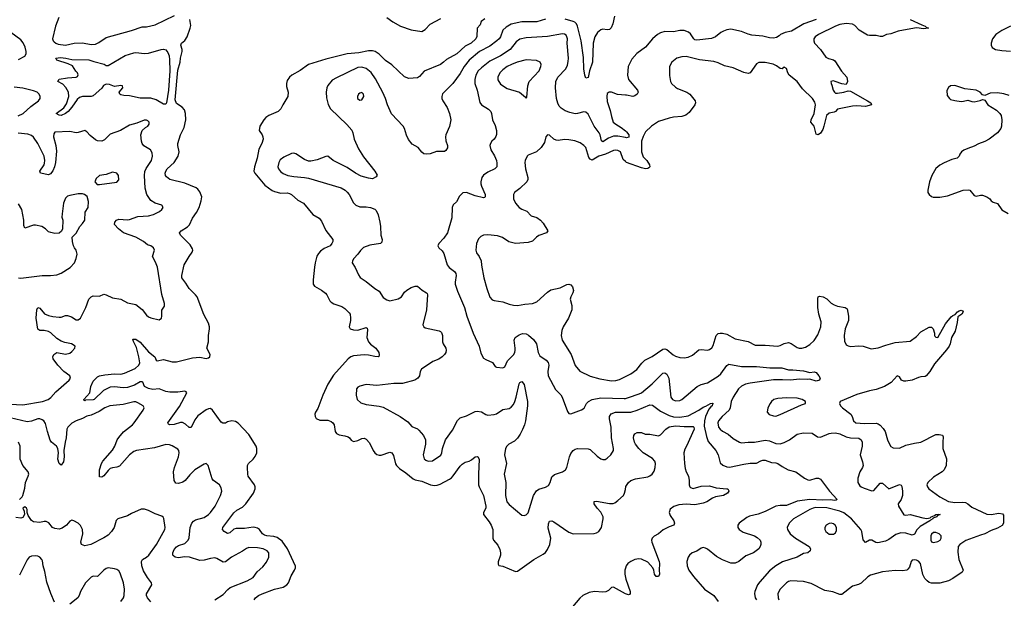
# Model space of a CAD drawing. Header units: inches. Extents: x 2001573 to 2220545, y 644482 to 846830.
# Tile 630 of 656: x 2164321 to 2173553, y 733625 to 739050. Entities that reach past the tile are written whole.
import ezdxf

# ---------------------------------------------------------------- set-up
doc = ezdxf.new("R2010")
doc.units = ezdxf.units.IN
doc.header["$MEASUREMENT"] = 0
doc.layers.add('C1763', color=7, linetype='Continuous')
doc.layers.add('C1773', color=7, linetype='Continuous')

msp = doc.modelspace()

# ---------------------------------------------------------------- linework, layer by layer
at = {"layer": 'C1763', "color": 5}
for points, elevation in [([(2164687.6, 739070), (2164657.8, 738990), (2164629.2, 738870), (2164635.3, 738850), (2164642.6, 738842.6), (2164658, 738830), (2164681.2, 738821.2), (2164750, 738810.1), (2164830, 738830.1), (2164910, 738832.2), (2164990, 738816.3), (2165030, 738820.6), (2165063.9, 738836.1), (2165130, 738882.4), (2165370, 738947.6), (2165470, 738982.6), (2165510, 738983.1), (2165590, 739001.6), (2165771.9, 739088.1)], 240), ([(2168683.4, 739056.6), (2168648.9, 739031.1), (2168637.5, 739002.5), (2168610.8, 738970), (2168606.8, 738893.2), (2168597.3, 738870), (2168554.4, 738830), (2168498.2, 738801.8), (2168418.7, 738730), (2168322.2, 738677.8), (2168295.3, 738650), (2168267, 738630), (2168114.4, 738565.6), (2168070, 738517), (2168050, 738506), (2167970, 738498), (2167930, 738513.6), (2167810, 738625.7), (2167750, 738667.1), (2167690, 738726.8), (2167653, 738750), (2167630, 738756.8), (2167590, 738758.3), (2167501.5, 738738.5), (2167391.9, 738728.1), (2167190, 738678.4), (2167029.4, 738630.6), (2166950, 738573), (2166874, 738530), (2166850.3, 738509.7), (2166830, 738479), (2166822, 738450), (2166823.1, 738423.1), (2166839.3, 738370), (2166834.4, 738330), (2166788, 738252), (2166770, 738212.7), (2166744, 738190), (2166658, 738150), (2166630, 738132.1), (2166608.9, 738110), (2166572.7, 738050), (2166564.9, 738010), (2166594, 737970), (2166602, 737950), (2166602.4, 737930), (2166591.7, 737890), (2166564.3, 737835.7), (2166548, 737750), (2166521.5, 737670), (2166516.5, 737630), (2166524.2, 737610), (2166619.5, 737499.5), (2166687.8, 737447.8), (2166710, 737437.3), (2166770, 737422.3), (2166830, 737424.9), (2166850, 737420.3), (2166870, 737410.3), (2166930, 737357), (2166982.8, 737330), (2167070, 737224.4), (2167128.9, 737188.9), (2167150, 737161.6), (2167192.3, 737072.3), (2167255.5, 736990), (2167255.5, 736970), (2167248.2, 736950), (2167230.5, 736930), (2167176, 736904), (2167140.4, 736879.6), (2167122, 736858), (2167108.4, 736831.6), (2167090.5, 736770.5), (2167084.9, 736730), (2167073.4, 736610), (2167074, 736570), (2167086, 736550), (2167150, 736514.4), (2167186.6, 736486.6), (2167200.4, 736470), (2167230, 736414.8), (2167242.3, 736402.3), (2167267.2, 736387.2), (2167340.6, 736360.6), (2167370, 736340.5), (2167410, 736302.8), (2167418, 736290), (2167423.1, 736250), (2167423.1, 736230), (2167410.7, 736170), (2167418, 736150), (2167450, 736140.4), (2167490, 736139.5), (2167570, 736164.9), (2167578, 736158), (2167581.6, 736141.6), (2167576.3, 736070), (2167590.1, 736030.1), (2167610, 736006.4), (2167660.3, 735970), (2167688.7, 735930), (2167692.1, 735907.9), (2167687.9, 735892.1), (2167682, 735890), (2167650, 735890.9), (2167590, 735905.9), (2167550, 735907.8), (2167450, 735898.7), (2167424.6, 735890), (2167401.2, 735870), (2167263.7, 735716.3), (2167210, 735631.2), (2167163.1, 735530), (2167115.4, 735404.6), (2167095.3, 735370), (2167089, 735350), (2167090.3, 735330.3), (2167101.6, 735310), (2167134.7, 735294.7), (2167210, 735294.4), (2167242.2, 735282.2), (2167257.6, 735270), (2167270.2, 735250.2), (2167279.2, 735190), (2167292, 735170), (2167316.7, 735156.7), (2167370, 735149.2), (2167399.8, 735139.8), (2167414.4, 735130), (2167430, 735107.3), (2167450, 735094.9), (2167490, 735104.6), (2167530, 735122.6), (2167550, 735125.3), (2167570, 735117), (2167601.4, 735081.4), (2167634.3, 735010), (2167649.6, 734989.6), (2167670, 734974.5), (2167690, 734967.2), (2167710, 734966), (2167790, 734994.2), (2167810, 734988.8), (2167825.3, 734965.3), (2167844.6, 734884.6), (2167852.8, 734870), (2167882.1, 734842.1), (2167941.6, 734801.6), (2168010, 734746.5), (2168030, 734736.9), (2168090, 734722), (2168171.2, 734688.8), (2168210, 734683.2), (2168234.5, 734685.5), (2168263.6, 734696.4), (2168350, 734742.8), (2168370, 734755.6), (2168386.6, 734773.4), (2168450, 734863.8), (2168470, 734883.1), (2168498.9, 734901.1), (2168534, 734910), (2168558.3, 734921.7), (2168590, 734952), (2168610, 734954.4), (2168617.3, 734950), (2168628, 734928), (2168621.3, 734790), (2168623.1, 734690), (2168628.2, 734670), (2168670.3, 734590), (2168691.4, 734490), (2168690, 734469.2), (2168668.6, 734430), (2168670.4, 734410), (2168722.7, 734342.7), (2168740.3, 734310), (2168756.1, 734270), (2168757, 734190), (2168764.9, 734170), (2168804.6, 734124.6), (2168823.5, 734083.5), (2168829.5, 734050), (2168828.1, 734030), (2168807.9, 733967.9), (2168805.9, 733945.8), (2168813.7, 733933.7), (2168850, 733924.9), (2168970, 733876.3), (2168990, 733878.8), (2169142.7, 733990), (2169230, 734039.1), (2169250, 734055.5), (2169270, 734083), (2169290.8, 734130), (2169301.4, 734190), (2169276.9, 734283.1), (2169278, 734322), (2169290, 734347.7), (2169310, 734350.3), (2169330, 734342.6), (2169470, 734245.5), (2169509.3, 734229.3), (2169706.3, 734233.7), (2169730, 734239.7), (2169750, 734250.3), (2169775.8, 734290), (2169791.6, 734370), (2169790.7, 734390), (2169771.3, 734431.3), (2169734.7, 734470), (2169707.6, 734510), (2169707.6, 734532.4), (2169730, 734534.9), (2169850, 734514), (2169884.7, 734515.3), (2169899.6, 734520.4), (2169930, 734541.1), (2169982.6, 734590), (2169993.1, 734610), (2170000, 734646.5)], 220), ([(2167762.8, 739070), (2167818, 739030), (2167890.1, 738990.1), (2167990, 738954.7), (2168090, 738937.6), (2168122.6, 738957.4), (2168170, 739007.3), (2168270, 739059.5)], 220), ([(2169898.8, 739081.1), (2169883.2, 739010), (2169867.6, 738972.4), (2169850, 738957.7), (2169830, 738953.3), (2169790, 738959.3), (2169770, 738954.6), (2169739.2, 738930), (2169715.1, 738890), (2169699.2, 738830), (2169692, 738650), (2169662.3, 738570), (2169650, 738508.7), (2169630, 738501.2), (2169618.7, 738530), (2169609, 738589), (2169605.8, 738694.2), (2169585.8, 738850), (2169552.3, 738990), (2169541, 739010), (2169524.9, 739024.9), (2169510, 739033.3), (2169434.6, 739054.6)], 240), ([(2166519, 733610), (2166533.2, 733630), (2166559.3, 733650), (2166592.9, 733667.1), (2166710.6, 733709.4), (2166791.8, 733728.3), (2166826.9, 733750), (2166839.8, 733770), (2166865.1, 733834.9), (2166898.3, 733890), (2166906, 733910), (2166905.6, 733925.6), (2166832.7, 734090), (2166781, 734160.9), (2166733.8, 734193.8), (2166703.8, 734203.8), (2166637.2, 734210), (2166616.6, 734216.6), (2166597.1, 734230), (2166569.9, 734269.9), (2166550, 734283.1), (2166529, 734289), (2166510, 734291.6), (2166430, 734278.7), (2166350, 734278.9), (2166328.2, 734271.8), (2166290, 734239.7), (2166270, 734232.6), (2166237, 734250), (2166220.9, 734270), (2166225.1, 734290), (2166330, 734426), (2166357.4, 734450), (2166410, 734480.7), (2166442.2, 734510), (2166514.5, 734610), (2166529.7, 734650), (2166529.7, 734670), (2166522.2, 734690), (2166464.5, 734770), (2166458.9, 734790), (2166455.3, 734850), (2166456.9, 734870), (2166467.3, 734890), (2166510, 734928.2), (2166530, 734953), (2166545.1, 734990), (2166545.1, 735030), (2166538, 735050), (2166470, 735162), (2166370, 735267.3), (2166343.8, 735283.8), (2166310, 735289.7), (2166270, 735278.3), (2166250, 735266.6), (2166225.6, 735265.6), (2166210, 735275.6), (2166130, 735389.6), (2166110, 735403), (2166090, 735401.3), (2166070, 735392.6), (2165990, 735334.7), (2165962.1, 735297.9), (2165930, 735226.6), (2165910, 735225.6), (2165876.6, 735256.7), (2165848.2, 735271.8), (2165830, 735273.6), (2165770, 735254.5), (2165728, 735250), (2165716, 735256), (2165709.4, 735270), (2165818.2, 735421.8), (2165888, 735550), (2165880.8, 735560.8), (2165868.2, 735568.2), (2165803.3, 735556.7), (2165730, 735559.1), (2165690, 735565.1), (2165630, 735587.5), (2165570, 735582.3), (2165530, 735591), (2165490.8, 735610), (2165476.1, 735650), (2165470, 735654.6), (2165450, 735654), (2165397.4, 735622.6), (2165330, 735602.5), (2165290, 735599.7), (2165210, 735608.5), (2165170, 735605.3), (2165105.5, 735574.5), (2165019.5, 735490), (2165010, 735485.7), (2164938, 735482), (2164930, 735475.3), (2164921.2, 735481.2), (2164922.7, 735490), (2164977.2, 735550), (2164987.8, 735610), (2165010, 735662), (2165050, 735700.5), (2165070, 735710.6), (2165118.7, 735721.3), (2165209.8, 735730.2), (2165270, 735727.6), (2165304.5, 735735.5), (2165402, 735778), (2165438, 735810), (2165447.1, 735832.9), (2165439.3, 735890), (2165415.8, 735975.8), (2165387.5, 736032.5), (2165382.7, 736050), (2165385.8, 736054.2), (2165410, 736053.1), (2165450, 736025.7), (2165530, 735936.5), (2165586.7, 735890), (2165598.8, 735858.8), (2165610, 735850.5), (2165670, 735864.9), (2165750, 735841.5), (2165790, 735840.8), (2165942.1, 735877.9), (2166010, 735885.1), (2166070, 735874), (2166090, 735878.9), (2166102, 735890), (2166106.9, 735910), (2166074.3, 735970), (2166089.7, 736030.3), (2166090.8, 736090), (2166099.3, 736150), (2166098.9, 736170), (2166090, 736203.7), (2166046.3, 736286.3), (2165983.8, 736450), (2165969.8, 736470), (2165909, 736529), (2165879.9, 736579.9), (2165842.2, 736630), (2165839.7, 736650), (2165862.2, 736750), (2165908.7, 736830), (2165939.1, 736870), (2165945.4, 736890), (2165942.5, 736902.5), (2165918.9, 736938.9), (2165827, 737030), (2165819.5, 737050), (2165834, 737070), (2165893.4, 737106.6), (2165912.8, 737127.2), (2165940.3, 737190), (2165977.8, 737242.2), (2166003.7, 737290), (2166023.1, 737350), (2166027.7, 737390), (2166010, 737435.6), (2165990, 737461.3), (2165973.9, 737473.9), (2165870, 737516.5), (2165729.8, 737549.9), (2165696.8, 737576.8), (2165688.6, 737590), (2165685.3, 737610), (2165690.9, 737630), (2165703.5, 737650), (2165767.8, 737712.2), (2165807, 737770), (2165814.6, 737810), (2165802.4, 737870), (2165802.4, 737890), (2165829.8, 737970), (2165862.5, 738037.5), (2165877.1, 738110), (2165875.6, 738170), (2165864.9, 738204.9), (2165844.7, 738230), (2165790, 738262.7), (2165779, 738299), (2165802.9, 738577.1), (2165825.7, 738650), (2165828.6, 738690), (2165844, 738750), (2165843.6, 738770), (2165832.3, 738810), (2165838.4, 738830), (2165870, 738855.8), (2165890, 738887.8), (2165919, 738970), (2165923.9, 738996.1), (2165916.3, 739050)], 220), ([(2169250, 739053.5), (2169170, 739030.4), (2169030, 739028.2), (2168930, 739009), (2168881.5, 738978.5), (2168850.3, 738950), (2168828.4, 738890), (2168816.9, 738870), (2168795.5, 738850), (2168730, 738800.9), (2168631.3, 738750), (2168536, 738670), (2168487.9, 738610), (2168450, 738546), (2168382, 738450), (2168284.6, 738355.4), (2168277.6, 738330), (2168280.3, 738310), (2168289.2, 738289.2), (2168330, 738227.3), (2168350.2, 738170), (2168362.8, 738110), (2168350, 738048.7), (2168316.4, 737970), (2168312.2, 737950), (2168315.3, 737915.3), (2168332.4, 737870), (2168332.3, 737847.7), (2168317.1, 737822.9), (2168304.9, 737815.1), (2168230, 737812.7), (2168170, 737793.2), (2168130.7, 737789.3), (2168110, 737792.7), (2168090, 737806.6), (2168058, 737850), (2168002, 737882), (2167967.4, 737927.4), (2167947.6, 737967.6), (2167928.4, 738030), (2167916.4, 738050), (2167807.9, 738167.9), (2167769.8, 738250), (2167750.9, 738310), (2167726.6, 738366.6), (2167655.8, 738495.8), (2167615.5, 738555.5), (2167570, 738592.8), (2167530, 738603.7), (2167490, 738602.3), (2167290, 738505.7), (2167250, 738481.3), (2167210, 738431.5), (2167199.6, 738410), (2167192.9, 738370), (2167198, 738318), (2167213.7, 738253.7), (2167234, 738214), (2167388, 738068), (2167434, 738014), (2167443.8, 737990), (2167455.5, 737930), (2167498.3, 737838.3), (2167544.9, 737764.9), (2167651.3, 737630), (2167671.2, 737591.1), (2167663.6, 737576.4), (2167630, 737559), (2167590, 737562.7), (2167523.3, 737583.3), (2167470, 737609.3), (2167390, 737663.7), (2167259, 737730), (2167210, 737769.2), (2167190, 737766), (2167110, 737734.3), (2167050, 737722), (2167030, 737722), (2166990, 737739.7), (2166910, 737792.8), (2166890, 737796.8), (2166870, 737794), (2166798, 737762), (2166764.6, 737735.4), (2166749, 737710), (2166741.5, 737670), (2166747.6, 737650), (2166765.7, 737625.7), (2166790, 737608.1), (2166836.3, 737590), (2166890, 737578), (2166990, 737570.4), (2167030, 737562.4), (2167333.5, 737473.5), (2167371.9, 737451.8), (2167392, 737432), (2167410.3, 737410.3), (2167451.5, 737331.6), (2167471.5, 737311.6), (2167510, 737294.9), (2167570, 737294.3), (2167610, 737288.7), (2167650, 737274.4), (2167662, 737262), (2167681.4, 737221.4), (2167698.7, 737150), (2167704.2, 737110), (2167705.7, 737030), (2167718.4, 736990), (2167717.6, 736962.4), (2167704.7, 736950), (2167603.9, 736936.1), (2167545.8, 736914.2), (2167515.3, 736884.7), (2167490.2, 736849.8), (2167452.7, 736810), (2167440.5, 736790), (2167438.8, 736770), (2167465.5, 736725.5), (2167496.4, 736656.4), (2167512.8, 736632.8), (2167570, 736596.3), (2167650.2, 736530.2), (2167690, 736505.5), (2167730, 736445.5), (2167763.4, 736423.4), (2167790, 736414.9), (2167870, 736431.5), (2167899.7, 736450), (2167930, 736494), (2167950, 736514.6), (2167990, 736538.9), (2168030, 736552.4), (2168050.3, 736550.3), (2168093.5, 736513.5), (2168136, 736490), (2168142, 736482), (2168145.5, 736470), (2168135.8, 736330), (2168102, 736190), (2168110.5, 736170.5), (2168121.3, 736161.3), (2168252.8, 736132.8), (2168267.3, 736127.3), (2168277.1, 736117.1), (2168286.7, 736090), (2168286.4, 736030), (2168290.3, 736010.3), (2168314.9, 735970), (2168319.3, 735950), (2168315.5, 735930), (2168302.4, 735910), (2168283.1, 735890), (2168251.7, 735868.3), (2168195.9, 735844.1), (2168087.6, 735772.4), (2168074.6, 735750), (2168068.6, 735710), (2168054.9, 735690), (2168026.8, 735670), (2167910, 735638.3), (2167830, 735639.7), (2167670, 735619.5), (2167570, 735629.4), (2167510, 735614.5), (2167490, 735604), (2167478.8, 735590), (2167474.9, 735530), (2167485.5, 735490), (2167519, 735459), (2167570, 735441.6), (2167690, 735425.5), (2167730, 735415.5), (2167888.6, 735328.6), (2167958.6, 735278.6), (2167996.7, 735236.7), (2168050, 735213.4), (2168062.3, 735202.3), (2168105.5, 735150), (2168124.4, 735110), (2168126.4, 735070), (2168103.1, 734970), (2168112.9, 734932.9), (2168130, 734918.7), (2168150.3, 734910.3), (2168190, 734912.9), (2168270, 734967.7), (2168278.7, 734990), (2168284.2, 735030), (2168313.6, 735110), (2168377.7, 735202.3), (2168427, 735293), (2168450, 735315.8), (2168510, 735337), (2168590, 735376.4), (2168610, 735378.4), (2168650, 735373), (2168690, 735348), (2168710, 735341.6), (2168770, 735347), (2168790, 735354), (2168850, 735395.3), (2168910, 735403.6), (2168930, 735416.5), (2168950, 735440.9), (2168964.5, 735470), (2168977.1, 735510), (2169003.9, 735636.1), (2169010, 735648), (2169030, 735658), (2169052.3, 735630), (2169081.5, 735470), (2169082, 735430), (2169063.2, 735290), (2169053, 735250), (2169033.9, 735206.1), (2169014.8, 735165.2), (2168990, 735127.3), (2168961.1, 735098.9), (2168908.2, 735070), (2168887, 735050), (2168875.8, 735030), (2168867.4, 734970), (2168884.9, 734890), (2168864, 734790), (2168877.8, 734710), (2168877.4, 734590), (2168888.7, 734530), (2168910, 734503.8), (2169030, 734403), (2169050, 734401.6), (2169070, 734406.4), (2169090, 734427.7), (2169139.8, 734590), (2169168, 734632), (2169190, 734647.8), (2169251.8, 734668.2), (2169277.6, 734682.4), (2169294.7, 734710), (2169310, 734762.8), (2169334, 734786), (2169410, 734810.3), (2169438, 734830), (2169450, 734850.8), (2169474.5, 734950), (2169490, 734983.8), (2169510, 735010.3), (2169530, 735023.1), (2169550, 735028.2), (2169650, 735027.7), (2169670, 735020.7), (2169736.1, 734956.1), (2169770, 734934), (2169790, 734926.8), (2169810, 734927.3), (2169830, 734937.3), (2169862.7, 734970), (2169889.6, 735010.4), (2169889.6, 735030.4), (2169869, 735130), (2169867.8, 735230), (2169852.4, 735307.6), (2169851.3, 735330), (2169865.5, 735354.5), (2169908.9, 735371.1), (2170000, 735370.1)], 240), ([(2164310, 738676.9), (2164370, 738708.9), (2164380.3, 738730), (2164380.6, 738750), (2164371.3, 738791.3), (2164353.4, 738833.4), (2164330, 738861.1), (2164238.7, 738930)], 240), ([(2170000, 737945.3), (2169930, 737958.6), (2169890, 737958.2), (2169841.3, 737938.7), (2169790, 737903.1), (2169775.3, 737915.3), (2169763.4, 737970), (2169754.4, 737990), (2169706.3, 738050), (2169650, 738162.6), (2169630, 738183.9), (2169610, 738186.4), (2169550, 738169.7), (2169530, 738168.3), (2169480.4, 738180.4), (2169436.6, 738196.6), (2169399.3, 738219.3), (2169379.1, 738239.1), (2169366, 738266), (2169355.3, 738310), (2169343.5, 738410), (2169348.3, 738470), (2169365.7, 738510), (2169440.5, 738590), (2169456.2, 738623.8), (2169463.3, 738656.7), (2169466, 738690), (2169455.1, 738830), (2169455.8, 738870), (2169451.9, 738890), (2169443.5, 738903.5), (2169430, 738915.1), (2169410, 738918), (2169268.3, 738891.7), (2169070, 738880.3), (2169010, 738865.8), (2168977.1, 738842.9), (2168920.8, 738770), (2168830.2, 738710), (2168730, 738660.2), (2168650, 738599), (2168620.2, 738570), (2168598.3, 738530), (2168589.4, 738490), (2168588.4, 738450), (2168610.3, 738390), (2168634.5, 738274.5), (2168650.4, 738250), (2168715.5, 738210), (2168737.6, 738190), (2168745.7, 738170), (2168752.9, 738110), (2168777.5, 738057.5), (2168791.7, 738011.7), (2168791.9, 737971.8), (2168785.8, 737954.2), (2168770.4, 737930), (2168748, 737910), (2168735.5, 737890), (2168730.4, 737870), (2168739.3, 737830), (2168772.6, 737772.6), (2168790.2, 737730), (2168795.9, 737704.1), (2168793.4, 737670), (2168775.5, 737650), (2168710, 737618.8), (2168670, 737593.3), (2168653.4, 737570), (2168645.2, 737530), (2168645.8, 737510), (2168650.3, 737490), (2168684.4, 737410), (2168686.8, 737390), (2168678.8, 737381.2), (2168670, 737378), (2168590, 737398.8), (2168510, 737429.7), (2168475.1, 737424.9), (2168444, 737396), (2168416.7, 737343.3), (2168386.6, 737313.4), (2168376.3, 737290), (2168373, 737193), (2168332, 737050), (2168298.2, 737001.8), (2168250.7, 736950), (2168242.8, 736930), (2168250.7, 736910), (2168282.3, 736882.3), (2168298.2, 736858.2), (2168330.3, 736750), (2168347.4, 736727.4), (2168397, 736690), (2168410.3, 736670), (2168412.3, 736650), (2168403.8, 736590), (2168405.4, 736570), (2168425.5, 736505.5), (2168490.2, 736350), (2168513.6, 736270), (2168573.4, 736110), (2168628.2, 735990), (2168644.5, 735924.5), (2168670, 735877.3), (2168690, 735863), (2168754.9, 735834.9), (2168779.6, 735799.6), (2168790, 735792), (2168850, 735784.9), (2168870, 735794), (2168893.7, 735850), (2168950, 735907.4), (2168962.2, 735930), (2168968, 735950), (2168967.2, 735970), (2168956.3, 736043.7), (2168966.6, 736070), (2169005, 736095), (2169033.8, 736106.2), (2169070, 736103.1), (2169092.4, 736092.4), (2169139.5, 736050), (2169167.8, 736010), (2169181.2, 735930), (2169197.5, 735897.5), (2169256, 735856), (2169275.3, 735835.3), (2169281.2, 735810), (2169273.4, 735750), (2169275.6, 735710), (2169344.1, 735584.1), (2169393.6, 735533.6), (2169408.2, 735510), (2169457.5, 735377.5), (2169470, 735358.8), (2169490, 735353.4), (2169590, 735390.5), (2169612.1, 735407.9), (2169636.9, 735450), (2169654, 735470), (2169690, 735490.1), (2169770, 735502.9), (2169990, 735497.5), (2170000, 735499.6)], 260), ([(2164307.8, 738147.8), (2164354.2, 738170), (2164425, 738235), (2164498.3, 738290), (2164511.2, 738310), (2164514, 738330), (2164503.5, 738350), (2164483.6, 738370), (2164450, 738383.8), (2164350, 738407.1), (2164270, 738416.8)], 240), ([(2170000, 738342.2), (2169927.1, 738347.2), (2169870, 738369.6), (2169848.7, 738371.3), (2169830, 738359), (2169825.5, 738330), (2169830, 738282.8), (2169858.9, 738198.9), (2169870, 738141), (2169886.7, 738090), (2169910.3, 738070), (2169960.2, 738040.2), (2170000, 738007.1)], 260), ([(2164230, 735443.6), (2164350, 735440.1), (2164534.7, 735470), (2164588.5, 735490), (2164612.9, 735507.1), (2164660.7, 735559.3), (2164783.6, 735670), (2164795.6, 735690), (2164789.5, 735710), (2164734, 735750), (2164678.4, 735810), (2164633.2, 735870), (2164632.7, 735890), (2164640.9, 735910), (2164670, 735928), (2164750, 735914.4), (2164790, 735924.4), (2164810, 735938), (2164838, 735970), (2164839.3, 735990), (2164805.2, 736010), (2164743, 736023), (2164710, 736035), (2164670, 736059.8), (2164612.4, 736112.4), (2164590, 736126.2), (2164550, 736136.8), (2164510, 736136.2), (2164490, 736149.2), (2164474.8, 736250), (2164482, 736330), (2164490, 736350.4), (2164510, 736344.4), (2164552.1, 736292.1), (2164590, 736274.9), (2164630, 736265.5), (2164690, 736260.3), (2164710, 736261.1), (2164750, 736275.8), (2164770, 736277), (2164805.1, 736265.1), (2164850, 736236.4), (2164870, 736234.9), (2164891.6, 736250), (2164940.5, 736350), (2164970, 736430.6), (2164990, 736450.4), (2165010, 736459.3), (2165070, 736459.1), (2165110, 736474.9), (2165130, 736470.4), (2165190, 736442), (2165270, 736430.4), (2165330, 736394.9), (2165410, 736380.3), (2165470, 736332.7), (2165510, 736280.5), (2165530, 736263.8), (2165550, 736254.4), (2165630, 736236.3), (2165649.2, 736250), (2165654, 736270), (2165653.6, 736326.4), (2165677.2, 736362.8), (2165679.3, 736390), (2165653.9, 736473.9), (2165612.8, 736730), (2165595.5, 736775.5), (2165565.6, 736830), (2165585.1, 736890), (2165575.6, 736910), (2165550, 736929.6), (2165517.7, 736937.7), (2165481.6, 736970), (2165410, 737010.9), (2165294.5, 737050), (2165247.6, 737090), (2165209.7, 737130), (2165212, 737150), (2165227, 737170), (2165250, 737178), (2165330, 737173.2), (2165350, 737176.5), (2165430, 737206), (2165530, 737210.2), (2165576.9, 737223.1), (2165632.3, 737250), (2165652.7, 737270), (2165665.2, 737290), (2165654, 737310), (2165590, 737328), (2165550, 737355.1), (2165512.4, 737410), (2165496, 737470), (2165489.8, 737589.8), (2165494.4, 737625.6), (2165506.7, 737653.3), (2165557.7, 737730), (2165566.9, 737770), (2165562.3, 737802.3), (2165548.3, 737828.3), (2165485.5, 737865.5), (2165467.6, 737887.6), (2165461.7, 737910), (2165457.4, 737970), (2165470, 738010.8), (2165500.5, 738039.5), (2165522, 738050), (2165535.3, 738070), (2165534, 738090), (2165522, 738102), (2165510, 738109), (2165489, 738109), (2165419.3, 738080.7), (2165350, 738061.1), (2165266, 738010), (2165170, 737976.4), (2165116.1, 737923.9), (2165090, 737909.7), (2165050, 737914), (2165030, 737923.5), (2164982.5, 737962.5), (2164950, 737999.5), (2164930, 738012), (2164870, 737991.5), (2164850, 737989.7), (2164790, 738002.8), (2164650, 737995.6), (2164640.7, 737979.3), (2164638.8, 737950), (2164660.9, 737870), (2164664.3, 737815.7), (2164655.4, 737710), (2164647.6, 737670), (2164630, 737632.3), (2164610, 737603.7), (2164590, 737596.2), (2164515.3, 737610), (2164509.6, 737630), (2164549.7, 737690), (2164554.5, 737705.5), (2164557.4, 737730), (2164551.7, 737770), (2164491.7, 737890), (2164450, 737948.8), (2164430, 737965.4), (2164395.8, 737975.8), (2164305.6, 737985.6)], 240), ([(2170000, 737719.4), (2169977.8, 737737.8), (2169953, 737810), (2169930, 737822.6), (2169910, 737825.7), (2169890, 737822.7), (2169812.5, 737787.5), (2169750, 737769), (2169690, 737733.5), (2169670, 737741.1), (2169658.5, 737758.5), (2169629.7, 737850), (2169611.5, 737871.5), (2169576.2, 737896.2), (2169526.4, 737913.6), (2169470, 737923.9), (2169430, 737925.4), (2169370, 737918), (2169350, 737920.7), (2169330, 737929.3), (2169290, 737967), (2169270, 737971.5), (2169254.9, 737950), (2169241.3, 737898.7), (2169210.7, 737850), (2169166.8, 737810), (2169090, 737780.7), (2169079.3, 737770), (2169060.5, 737730), (2169058, 737710), (2169064.9, 737650), (2169086, 737570), (2169086, 737550), (2169075.5, 737530), (2169010, 737467.6), (2168959.1, 737430), (2168950.4, 737409.6), (2168952, 737370), (2168968.8, 737330), (2169004.2, 737290), (2169030, 737272.9), (2169075.9, 737255.9), (2169117.3, 737210), (2169170, 737194.6), (2169204.4, 737170), (2169230, 737142), (2169273.4, 737070), (2169261, 737050), (2169190, 737026.6), (2169166.4, 737010), (2169130, 736973.3), (2169090, 736960.5), (2168970, 736952.3), (2168906.7, 736966.7), (2168846.5, 737006.5), (2168801.7, 737021.7), (2168710, 737033.5), (2168670, 737029.8), (2168644.4, 737015.6), (2168623.9, 736996.1), (2168603.2, 736950), (2168598.5, 736890), (2168605.3, 736865.3), (2168629.1, 736829.1), (2168647, 736790), (2168650.3, 736749.7), (2168672.9, 736630), (2168700.2, 736530), (2168730, 736448), (2168750, 736424.4), (2168770, 736416.4), (2168850, 736403.8), (2168910, 736381.6), (2168950, 736372.7), (2168990, 736370.5), (2169056.9, 736383.1), (2169130, 736390.3), (2169170, 736404.2), (2169270, 736496.5), (2169301.5, 736518.5), (2169390, 736535.8), (2169450, 736566.3), (2169470.3, 736570.3), (2169490, 736564.9), (2169504.6, 736544.6), (2169512.4, 736510), (2169508.6, 736490), (2169488.2, 736450), (2169483.8, 736430), (2169496.5, 736370), (2169497.3, 736330), (2169468, 736250), (2169418, 736170), (2169404, 736135.9), (2169399, 736090), (2169406.1, 736046.1), (2169492.9, 735910), (2169528.4, 735808.4), (2169573.7, 735753.7), (2169670, 735708.9), (2169762, 735682), (2169870, 735663.2), (2169910, 735665.8), (2169944.7, 735675.3), (2170000, 735703.4)], 280), ([(2164310, 736630.2), (2164330, 736625.2), (2164530.6, 736650.6), (2164610, 736650.6), (2164670, 736657.1), (2164710, 736673.4), (2164794.9, 736725.1), (2164835.1, 736770), (2164851.6, 736810), (2164859.5, 736850), (2164850, 736888.7), (2164833.2, 736910), (2164826, 736930), (2164816, 736970), (2164814, 737010), (2164850, 737046.8), (2164884.5, 737110), (2164910, 737137.3), (2164931.4, 737170), (2164933.9, 737246.1), (2164962, 737290), (2164964.7, 737344.7), (2164951.9, 737391.9), (2164929.6, 737409.6), (2164910, 737417), (2164870, 737416.9), (2164790, 737402.7), (2164770, 737395.3), (2164750, 737377.7), (2164731.5, 737330), (2164718, 737230), (2164717.1, 737197.1), (2164724.9, 737170), (2164721, 737090), (2164713.7, 737066.3), (2164690, 737049), (2164650, 737044), (2164613.6, 737053.6), (2164590, 737062), (2164562, 737090), (2164529.5, 737109.5), (2164470, 737122.7), (2164450, 737122.7), (2164370, 737095.3), (2164359.3, 737119.3), (2164360.9, 737170), (2164340.3, 737270), (2164310, 737323.6)], 260), ([(2166150, 733612), (2166230, 733660.4), (2166272.2, 733707.8), (2166295.1, 733724.9), (2166455.1, 733790), (2166510, 733821.3), (2166547.4, 733872.6), (2166600.1, 733919.9), (2166635.5, 733964.5), (2166657.6, 734010), (2166656.9, 734050), (2166642.4, 734070), (2166602.7, 734090), (2166550, 734098.6), (2166470, 734100.3), (2166447.2, 734092.8), (2166410, 734067.1), (2166308.2, 734011.8), (2166251.9, 733968.1), (2166230, 733963.7), (2166170, 733999.5), (2166150, 734004.5), (2166110, 733998.7), (2166050, 733981.1), (2166010, 733979.7), (2165911.6, 734011.6), (2165870, 734013.9), (2165805.8, 734005.8), (2165779.3, 734010), (2165761.8, 734021.8), (2165756.3, 734030), (2165756.4, 734050), (2165770, 734081.6), (2165790, 734108.7), (2165810, 734120.2), (2165870, 734140.2), (2165900.8, 734170), (2165908.4, 734191.6), (2165919.3, 734290), (2165933.3, 734330), (2165950, 734347.8), (2165970, 734359.7), (2166050, 734381.5), (2166089.8, 734410), (2166108.7, 734430), (2166154, 734490), (2166203.5, 734590), (2166215.4, 734630), (2166210, 734661.2), (2166193, 734690), (2166138, 734730), (2166125.9, 734745.9), (2166089.3, 734869.3), (2166070, 734889), (2166050, 734882.7), (2165963.8, 734830), (2165916.7, 734783.3), (2165872.2, 734730), (2165850, 734714.7), (2165810, 734702), (2165784, 734704), (2165768.6, 734728.6), (2165762, 734810), (2165771, 734851), (2165808.2, 734950), (2165816.2, 734990), (2165812.9, 735010), (2165803.5, 735023.5), (2165750, 735055.6), (2165724, 735064), (2165690, 735067.1), (2165584.2, 735035.8), (2165417.3, 735010), (2165390, 735000.6), (2165349.6, 734970.4), (2165257.3, 734862.7), (2165230, 734853), (2165190, 734849.1), (2165170, 734840.7), (2165150, 734823.1), (2165110, 734772.4), (2165090, 734759.7), (2165070, 734765.1), (2165068.1, 734830), (2165087.5, 734890), (2165098.9, 734910), (2165190, 735012.8), (2165212.1, 735050), (2165234.6, 735110), (2165248.9, 735131.1), (2165295.5, 735184.5), (2165376.9, 735250), (2165395.1, 735270), (2165479.5, 735390), (2165487, 735410), (2165478, 735430), (2165430, 735459.1), (2165410, 735467.1), (2165390, 735467.4), (2165290, 735441.6), (2165166.8, 735430), (2165120.5, 735410), (2165064.6, 735375.4), (2164990, 735342.9), (2164950, 735332.8), (2164909.2, 735310.8), (2164849.1, 735290), (2164810, 735268.2), (2164771.1, 735230), (2164762, 735210), (2164755.7, 735130), (2164746, 735090), (2164736.1, 735010), (2164737.5, 734950), (2164730, 734905.2), (2164710, 734874.5), (2164690, 734889), (2164678.5, 734930), (2164683.7, 734990), (2164677, 735030), (2164665.8, 735050), (2164619.1, 735090), (2164606.9, 735106.9), (2164580.3, 735190), (2164562.9, 735262.9), (2164545.6, 735290), (2164530, 735299.2), (2164510, 735306.4), (2164490, 735307.4), (2164430, 735284.4), (2164390, 735278.2), (2164230, 735315.9)], 240), ([(2164319.3, 734550), (2164344.2, 734575.8), (2164349.7, 734590.3), (2164370, 734658), (2164374.3, 734710), (2164400.7, 734770), (2164405.1, 734790), (2164399.5, 734810), (2164351.5, 734870), (2164326.6, 734930), (2164324.8, 735050), (2164308.8, 735090)], 260), ([(2165551.5, 733591.5), (2165519.7, 733630), (2165509.7, 733650), (2165508.2, 733668.2), (2165559.5, 733750), (2165558, 733770), (2165518.8, 733818.8), (2165483, 733883), (2165466.8, 733930), (2165462, 733970), (2165472, 733990), (2165510, 734010.3), (2165531.3, 734028.7), (2165603.1, 734130), (2165682.9, 734270), (2165685.1, 734290), (2165673.4, 734373.4), (2165667, 734387), (2165654.9, 734394.9), (2165590, 734417.6), (2165530, 734449.6), (2165490, 734462), (2165460.9, 734459.1), (2165370, 734421.2), (2165330, 734397.2), (2165242, 734370), (2165224.9, 734355.1), (2165206.8, 734290), (2165182, 734250), (2165150, 734217), (2165108.9, 734191.1), (2164987.3, 734130), (2164930, 734117.6), (2164899, 734130), (2164892.7, 734150), (2164911.7, 734228.3), (2164909.8, 734270), (2164890, 734306), (2164870, 734328), (2164827.9, 734352.1), (2164810, 734358), (2164790.4, 734349.6), (2164759.1, 734310), (2164718.3, 734281.7), (2164690, 734272), (2164650, 734278.4), (2164629.4, 734290), (2164593.7, 734333.7), (2164570, 734345.1), (2164550, 734345.1), (2164510, 734335.1), (2164450, 734342.4), (2164432.9, 734352.9), (2164400.7, 734400.7), (2164391.9, 734430), (2164390, 734458), (2164384, 734470), (2164370, 734481.2), (2164351.3, 734470), (2164362, 734442), (2164364.9, 734410), (2164350, 734382.9), (2164330, 734375.1), (2164284, 734384)], 260), ([(2164647.4, 733587.4), (2164611.6, 733670), (2164574.7, 733774.7), (2164556.2, 733876.2), (2164540.5, 733930), (2164534.9, 733974.9), (2164529.3, 733990), (2164510, 734009.3), (2164490, 734019.3), (2164470, 734022.7), (2164430, 734019.3), (2164410, 734009.3), (2164390, 733985.2), (2164317.8, 733842.2)], 280), ([(2165270, 733596.5), (2165292.8, 733630), (2165299.8, 733650), (2165304.8, 733710), (2165295.4, 733770), (2165261.6, 733861.6), (2165250, 733881.1), (2165230, 733894), (2165210, 733899.8), (2165150, 733909.8), (2165130, 733904.2), (2165110.1, 733889.9), (2165050, 733829.4), (2165010, 733832), (2164990, 733824.5), (2164936.3, 733770), (2164890.7, 733690), (2164878.8, 733650), (2164866, 733630), (2164791.3, 733570)], 280), ([(2170000, 733906.1), (2169995, 733890), (2169994.8, 733850), (2170000, 733820.2)], 220), ([(2170000, 733667.8), (2169890, 733728.4), (2169870, 733725.4), (2169841.7, 733698.3), (2169815.6, 733684.4), (2169790, 733682.6), (2169710, 733689.9), (2169661, 733679), (2169602, 733650), (2169574.3, 733625.7), (2169453.4, 733486.6)], 220)]:
    msp.add_lwpolyline(points, dxfattribs=dict(at, elevation=elevation))
for points, elevation in [([(2165670, 738258), (2165599.4, 738299.4), (2165550, 738313), (2165450, 738314.7), (2165350, 738335.1), (2165297.6, 738337.6), (2165270, 738343.7), (2165261.2, 738350), (2165254, 738370), (2165288, 738410), (2165286, 738430), (2165270, 738433.2), (2165210, 738422.7), (2165161.4, 738441.4), (2165130, 738444.2), (2165106.7, 738433.3), (2165090, 738406.6), (2165010, 738336.3), (2164990, 738328.8), (2164910, 738328.5), (2164880.6, 738319.4), (2164858.7, 738301.3), (2164810, 738229.5), (2164774.9, 738190), (2164750, 738169.7), (2164710, 738152.7), (2164690, 738156), (2164662, 738170), (2164736.1, 738223.9), (2164758.4, 738261.6), (2164781.2, 738330), (2164777.6, 738370), (2164753.3, 738413.3), (2164724.2, 738444.2), (2164678, 738470), (2164689.5, 738490.5), (2164770, 738504), (2164850, 738511.3), (2164862, 738518), (2164868.4, 738531.6), (2164864, 738550), (2164847.2, 738567.2), (2164816.3, 738616.3), (2164775.3, 738635.3), (2164669.6, 738669.6), (2164659, 738690), (2164704.4, 738695.6), (2164752, 738690), (2164810, 738675.8), (2164970, 738673.6), (2165016.7, 738656.7), (2165112.3, 738632.3), (2165130, 738620.7), (2165150, 738620.7), (2165310, 738714), (2165390, 738739), (2165410, 738741.7), (2165490, 738732.8), (2165530, 738734.7), (2165646, 738770), (2165670, 738772.2), (2165690, 738766.4), (2165710, 738742), (2165720.8, 738710), (2165726.1, 738673.9), (2165728.7, 738570), (2165717.2, 738390), (2165698.4, 738270), (2165690, 738258)], 220), ([(2169070, 738674.2), (2168984.9, 738650), (2168932.7, 738630), (2168892, 738610), (2168850, 738578.5), (2168823.2, 738550), (2168803.6, 738510), (2168804.3, 738484.3), (2168830, 738444.6), (2168890, 738405.3), (2169006, 738370), (2169063.6, 738323.6), (2169070, 738314), (2169076.4, 738323.6), (2169085.4, 738430), (2169099.1, 738470), (2169191, 738570), (2169208, 738610), (2169209.6, 738630), (2169200.9, 738650), (2169168.1, 738668.2)], 280), ([(2167530, 738366), (2167510, 738360.9), (2167497.3, 738350), (2167488.2, 738330), (2167488, 738310), (2167510, 738294.8), (2167530, 738298.8), (2167546.6, 738330), (2167543.7, 738350)], 260), ([(2165190, 737620.9), (2165130, 737597.2), (2165070, 737588.7), (2165038, 737562), (2165026.8, 737530), (2165046, 737506), (2165070, 737506), (2165232.3, 737527.7), (2165251.4, 737548.5), (2165246.6, 737590), (2165230, 737609.3)], 260)]:
    msp.add_lwpolyline(points, close=True, dxfattribs=dict(at, elevation=elevation))
at = {"layer": 'C1773', "color": 5}
for points, elevation in [([(2172671.4, 739051.4), (2172780.2, 739000.2), (2172812, 738990), (2172820.4, 738980.4), (2172840.7, 738970), (2172796.6, 738963.4), (2172732.5, 738972.5), (2172710, 738971), (2172557.5, 738942.5), (2172490, 738916.2), (2172450, 738912.2), (2172410, 738892.7), (2172390, 738892), (2172350, 738901.2), (2172290, 738900.2), (2172270, 738903.8), (2172191, 738951), (2172150, 738993.6), (2172130, 739007.2), (2172070, 739014.6), (2172010, 739003.8), (2171970.3, 738990), (2171810, 738909.7), (2171780.4, 738890), (2171767.6, 738870), (2171766.3, 738850), (2171772.4, 738830), (2171829.1, 738769.1), (2171878.9, 738698.9), (2171904.3, 738684.3), (2171950, 738673.4), (2171963, 738663), (2172027.3, 738567.3), (2172077.1, 738510), (2172081.6, 738470), (2172070, 738442.7), (2172030, 738447.1), (2171968.4, 738471.6), (2171950, 738475.1), (2171927.7, 738470), (2171928.7, 738450), (2171936.5, 738436.5), (2171947, 738390), (2171959.5, 738370), (2171970, 738360.9), (2171990, 738360.8), (2172049.7, 738370.3), (2172090, 738383.1), (2172110, 738378.7), (2172270.4, 738290), (2172300.4, 738270), (2172307.7, 738250), (2172250, 738235.8), (2172170, 738242), (2172130, 738238.4), (2171990, 738211.5), (2171971, 738189), (2171957.6, 738182.4), (2171910, 738174.8), (2171885.5, 738150), (2171861.3, 738050), (2171850, 738020.7), (2171830, 737987), (2171808.8, 737968.8), (2171790, 737975.4), (2171769.9, 738049.9), (2171738.5, 738090), (2171741.2, 738110), (2171769.9, 738170), (2171782.7, 738250), (2171777.5, 738277.5), (2171753.3, 738310), (2171661.9, 738401.9), (2171610, 738469.8), (2171535, 738530), (2171522.8, 738550), (2171510, 738591.3), (2171490, 738605.1), (2171470, 738587.8), (2171450, 738592.2), (2171418.2, 738618.2), (2171385.9, 738634.1), (2171310, 738648.3), (2171250.4, 738649.6), (2171230, 738636), (2171170, 738552.3), (2171150, 738545.1), (2171110, 738553), (2171010, 738598.5), (2170930, 738618.3), (2170870, 738645.1), (2170830, 738656.2), (2170693.6, 738673.6), (2170570, 738703.1), (2170530, 738702.6), (2170484, 738690), (2170435.5, 738650), (2170413, 738610), (2170412.5, 738527.5), (2170422.4, 738470), (2170432.4, 738450), (2170470, 738415.8), (2170490, 738403.7), (2170576, 738370), (2170602.8, 738350), (2170654.9, 738290), (2170657.1, 738270), (2170652.7, 738250), (2170599, 738181), (2170565.8, 738154.2), (2170530, 738141.8), (2170450, 738135), (2170410, 738126.8), (2170310, 738094.5), (2170244.4, 738050), (2170190, 737998.4), (2170166.2, 737953.8), (2170150.2, 737910), (2170150.3, 737810), (2170165.3, 737765.3), (2170200.4, 737730), (2170227.7, 737690), (2170230.4, 737669.6), (2170220.7, 737659.3), (2170210, 737653.2), (2170190, 737652.3), (2170150, 737659.5), (2170010, 737711.1), (2170000, 737719.4)], 280), ([(2171788.6, 739051.4), (2171673.1, 739010), (2171557.4, 738942.6), (2171498.8, 738930), (2171454.9, 738910), (2171442.9, 738897.2), (2171417.4, 738882.6), (2171390, 738877.1), (2171350, 738879.8), (2171290, 738894.9), (2171184.8, 738904.8), (2171150, 738914.2), (2171090, 738939.4), (2170990, 738960.4), (2170950, 738954.7), (2170918.8, 738941.1), (2170896, 738930), (2170844.9, 738890), (2170806.5, 738873.5), (2170670, 738857.8), (2170650, 738862.2), (2170640.5, 738870), (2170610, 738916.3), (2170592.8, 738932.8), (2170550, 738948.6), (2170510, 738947.2), (2170450, 738934.8), (2170370, 738937.6), (2170330, 738927.2), (2170301.3, 738910), (2170253.7, 738870), (2170187.3, 738792.7), (2170107.1, 738732.9), (2170062, 738678), (2170026.9, 738610), (2170020.7, 738530), (2170028.3, 738490), (2170112.6, 738390), (2170118.7, 738370), (2170110.6, 738350), (2170090, 738335.1), (2170070, 738329.8), (2170010, 738341.5), (2170000, 738342.2)], 260), ([(2173610, 738988.2), (2173530, 738947.8), (2173473.1, 738910), (2173442, 738870), (2173430.3, 738830.3), (2173430.3, 738810), (2173438.4, 738790), (2173470, 738771.6), (2173530, 738760.7), (2173610, 738755.5)], 320), ([(2173598, 738338), (2173550, 738355.8), (2173490, 738363), (2173420.5, 738359.5), (2173370, 738338), (2173350, 738346), (2173325.2, 738370), (2173288.7, 738390), (2173182, 738402), (2173090, 738432), (2173050, 738429.2), (2173030, 738414), (2173013.4, 738386.6), (2173018.5, 738338.5), (2173038, 738310), (2173050, 738301), (2173090, 738291), (2173150, 738284), (2173170, 738284.9), (2173210, 738296), (2173250, 738282.8), (2173270, 738281), (2173328, 738292), (2173350, 738302), (2173359.6, 738299.6), (2173370, 738294), (2173398, 738250), (2173480.9, 738200.9), (2173510.7, 738170), (2173524, 738150), (2173530.7, 738110), (2173527.3, 738050), (2173519.1, 738030), (2173490.3, 737989.7), (2173410, 737929.5), (2173370, 737907.6), (2173310, 737886.3), (2173270, 737862.6), (2173210, 737843.5), (2173174.7, 737825.3), (2173150.3, 737809.7), (2173137.1, 737790), (2173130, 737769), (2173111, 737750), (2173060.6, 737739.4), (2172990, 737707.3), (2172950, 737687.3), (2172910, 737654), (2172872.4, 737590), (2172850.6, 737530.6), (2172835.5, 737450), (2172836.3, 737430), (2172847.3, 737410), (2172870, 737390.7), (2172886.2, 737386.2), (2172950, 737384.4), (2173021.2, 737398.8), (2173168.7, 737450), (2173215.6, 737455.6), (2173230.2, 737450.2), (2173270, 737400.4), (2173290, 737395.8), (2173330, 737404.9), (2173350, 737403), (2173390, 737387.3), (2173416, 737370), (2173431, 737350), (2173450, 737337.3), (2173490, 737324.9), (2173530, 737265.5), (2173590, 737234)], 320), ([(2170000, 738007.1), (2170010, 737998.8), (2170033.1, 737970), (2170032.4, 737947.6), (2170010, 737943.4), (2170000, 737945.3)], 260), ([(2170000, 735703.4), (2170050.7, 735729.3), (2170107.8, 735770), (2170152.8, 735830), (2170181.5, 735858.5), (2170250, 735892.6), (2170350, 735961.8), (2170370, 735964), (2170390, 735958.2), (2170447.6, 735907.6), (2170470, 735896.1), (2170510, 735883.7), (2170550, 735880.3), (2170590, 735886.7), (2170630, 735903.1), (2170690, 735954.4), (2170710, 735957.6), (2170770, 735952.7), (2170790, 735958), (2170810, 735973.4), (2170824.7, 735995.3), (2170852.1, 736087.9), (2170870, 736106.4), (2170889.6, 736110.4), (2170910, 736110.4), (2170950, 736101.1), (2171030, 736059), (2171150, 736031.7), (2171217.3, 735997.3), (2171310, 735998.5), (2171430, 735990.2), (2171450, 735994.9), (2171490, 736015.3), (2171530, 736022.8), (2171554.6, 736014.6), (2171610, 735976.9), (2171630, 735970.3), (2171655.3, 735970), (2171690, 735980.8), (2171730, 736004.4), (2171770, 736042.8), (2171804.4, 736095.6), (2171834.2, 736170), (2171836.2, 736216.2), (2171815.1, 736290), (2171805.4, 736350), (2171803.6, 736436.4), (2171807.6, 736452.4), (2171821.6, 736458.4), (2171856, 736450), (2171890, 736432.4), (2171930, 736393), (2171957.7, 736377.7), (2171990, 736364.4), (2172062, 736350), (2172078.5, 736338.5), (2172093.1, 736270), (2172092.9, 736230), (2172059.6, 736150), (2172050.2, 736090), (2172054.7, 736034.7), (2172070, 736002.8), (2172090.4, 735990.4), (2172110, 735986), (2172190, 735992.2), (2172228.3, 735988.3), (2172305.1, 735965.1), (2172370, 735972.2), (2172441.6, 735998.4), (2172530, 736022), (2172670, 736034.9), (2172730, 736078.4), (2172770, 736124.4), (2172850, 736167.3), (2172870, 736166), (2172886, 736150), (2172898.8, 736110), (2172898, 736090), (2172902, 736082), (2172910, 736072), (2172930, 736071.3), (2173001.3, 736198.7), (2173055.3, 736264.7), (2173070, 736277.3), (2173092.9, 736287.1), (2173113.2, 736310), (2173130, 736320.5), (2173150, 736324.9), (2173159.9, 736319.9), (2173167.3, 736310), (2173154.9, 736290), (2173116.8, 736263.2), (2173111.9, 736210), (2173092.9, 736130), (2173058.7, 736070), (2173044.6, 736010), (2173035.6, 735990), (2173010, 735953.3), (2172897.7, 735822.3), (2172856.3, 735750), (2172820.7, 735710), (2172810, 735702.9), (2172770, 735700.5), (2172750, 735694.5), (2172690, 735668.6), (2172630, 735659.4), (2172610, 735660.7), (2172590, 735669.8), (2172570, 735702), (2172550, 735711.1), (2172493.3, 735646.7), (2172430.5, 735609.5), (2172350, 735581.7), (2172290, 735571.6), (2172170, 735537.1), (2172014.8, 735470), (2172006.8, 735450), (2172017.3, 735430), (2172036.3, 735410), (2172113, 735350), (2172125.5, 735330), (2172139.1, 735290), (2172161, 735270), (2172242.9, 735262.9), (2172350, 735265.5), (2172370, 735260.8), (2172390, 735247.1), (2172417.9, 735217.9), (2172435, 735190), (2172458.3, 735110), (2172475.3, 735070), (2172489.4, 735049.4), (2172510, 735034.3), (2172570, 735034), (2172630, 735059.2), (2172710, 735080.2), (2172769.3, 735090), (2172910, 735160.7), (2172940.8, 735160.8), (2172974.4, 735154.4), (2172979.5, 735139.5), (2172975.3, 735090), (2172977.4, 735030), (2173010, 734932), (2173007.7, 734870), (2172990.6, 734830), (2172970.7, 734810), (2172890, 734760.5), (2172835.3, 734710), (2172827, 734690), (2172832, 734670), (2172844.9, 734650), (2172950, 734576.1), (2173030, 734534), (2173090, 734521.6), (2173165.7, 734525.7), (2173190, 734522.6), (2173210, 734512.2), (2173250, 734479), (2173390, 734415.3), (2173430, 734411.4), (2173502, 734422), (2173536.1, 734416.1), (2173544.1, 734404.1), (2173546.2, 734330), (2173532.7, 734307.3), (2173490, 734282.2), (2173430, 734259.7), (2173371.9, 734228.1), (2173330, 734218), (2173192.6, 734167.4), (2173137.3, 734130), (2173120.7, 734110), (2173116.8, 734056.8), (2173128, 733990), (2173166, 733890), (2173158, 733870), (2173071, 733810), (2173030, 733789.4), (2172950, 733766.6), (2172870, 733766), (2172850, 733773.2), (2172830, 733789), (2172809.2, 733810), (2172787.6, 733847.6), (2172767, 733950), (2172750, 733971.8), (2172730, 733983.7), (2172710, 733986), (2172690, 733981.2), (2172678.8, 733970), (2172664.1, 733915.9), (2172650, 733897.2), (2172638, 733890), (2172598.8, 733881.2), (2172530, 733885.1), (2172410, 733874), (2172297, 733843), (2172273, 733827), (2172210, 733766), (2172185.8, 733754.2), (2172130, 733738.7), (2172030, 733661.6), (2172010, 733660.7), (2171945.8, 733685.8), (2171870, 733699.6), (2171742.2, 733762.2), (2171670, 733783.1), (2171550, 733788.8), (2171530, 733783.5), (2171510, 733770.9), (2171451.3, 733710), (2171430.4, 733670.4), (2171431.6, 733630), (2171439.6, 733610)], 280), ([(2170000, 735499.6), (2170030, 735506.2), (2170130, 735540.6), (2170150, 735551.9), (2170250, 735636.5), (2170350, 735735.3), (2170370, 735740.3), (2170390, 735725.7), (2170407.5, 735687.5), (2170425.7, 735510), (2170440.5, 735490), (2170470, 735474.9), (2170510, 735480.9), (2170530, 735490.3), (2170671.6, 735610), (2170710, 735630.2), (2170770, 735644), (2170870, 735706.7), (2170894.5, 735730), (2170950, 735807), (2170970, 735818.9), (2171090, 735797.8), (2171230, 735797.1), (2171355.5, 735784.5), (2171466.6, 735786.6), (2171530, 735766.3), (2171570, 735767.6), (2171670, 735758), (2171730, 735743), (2171770, 735748.2), (2171790, 735740.5), (2171815.5, 735710), (2171827.7, 735690), (2171821, 735670), (2171790, 735661.3), (2171730, 735678), (2171705.2, 735674.8), (2171630, 735678.7), (2171550, 735668.5), (2171474.3, 735674.3), (2171390, 735672.8), (2171170, 735643.2), (2171127, 735633), (2171090, 735614.8), (2171059.7, 735590), (2171009.2, 735510), (2170991.3, 735470), (2170983.2, 735410), (2170972.9, 735390), (2170906, 735330), (2170874.2, 735290), (2170867.1, 735270), (2170873.8, 735230), (2170887.3, 735210), (2170910, 735192.1), (2170963.1, 735163.1), (2171010, 735124.6), (2171070, 735090.3), (2171090, 735083.6), (2171150, 735089.3), (2171210, 735087.3), (2171310, 735108), (2171350, 735101.8), (2171410, 735076.9), (2171450, 735074.5), (2171490, 735085.6), (2171539.6, 735110), (2171610, 735163.2), (2171670, 735176.5), (2171750, 735171.7), (2171800.2, 735140.2), (2171830, 735135.6), (2171910, 735168.7), (2171930, 735174.4), (2171970, 735175.9), (2172010, 735167.1), (2172070, 735138.8), (2172110, 735128.6), (2172190, 735125.7), (2172211.4, 735111.5), (2172220.3, 735090), (2172220.7, 735050), (2172201.3, 734970), (2172224.1, 734904.1), (2172230.3, 734870.3), (2172224.9, 734850), (2172198.5, 734810), (2172179.5, 734750), (2172179.3, 734710), (2172199.9, 734679.9), (2172210.6, 734670), (2172237.7, 734657.7), (2172310, 734631.8), (2172330, 734637), (2172390, 734704.4), (2172410, 734705.5), (2172470, 734650.4), (2172570, 734690.4), (2172587.1, 734687.1), (2172593.4, 734673.4), (2172599.5, 734630), (2172597.3, 734590), (2172585.3, 734550), (2172558.8, 734510), (2172560.3, 734490), (2172610, 734407.3), (2172630, 734404.4), (2172670, 734411.2), (2172790, 734378.6), (2172825.5, 734374.5), (2172859.2, 734380.8), (2172867.3, 734390), (2172898.9, 734401.1), (2172910, 734411.1), (2172933.5, 734413.5), (2172951.3, 734410), (2172922.5, 734397.5), (2172920.7, 734390), (2172883.8, 734376.2), (2172882, 734370), (2172861.3, 734358.7), (2172855.8, 734350), (2172763.1, 734296.9), (2172733.4, 734266.7), (2172710, 734227.2), (2172690, 734217.8), (2172630, 734236), (2172582.4, 734237.6), (2172536.6, 734223.4), (2172470, 734176), (2172438.2, 734161.8), (2172366.2, 734146.2), (2172348.1, 734148.1), (2172310, 734171.1), (2172290, 734171.1), (2172250, 734149.6), (2172230, 734173.2), (2172216.8, 734250), (2172207.2, 734270), (2172118.8, 734370), (2172047.3, 734427.3), (2172010, 734442.8), (2171890, 734474.7), (2171785.1, 734474.9), (2171759.3, 734470), (2171730, 734457), (2171576.9, 734370), (2171536.9, 734330), (2171518.3, 734290), (2171520.3, 734270), (2171546.7, 734230), (2171595.3, 734190), (2171722, 734110), (2171735.8, 734090), (2171732.2, 734070), (2171710, 734051.5), (2171670, 734045.1), (2171610, 734009.8), (2171473.6, 733966.4), (2171410, 733929.6), (2171350, 733882.4), (2171259.9, 733780.1), (2171240.3, 733750), (2171214, 733690), (2171210.4, 733670), (2171218.4, 733630), (2171230.4, 733610)], 260), ([(2170000, 735370.1), (2170050.4, 735369.6), (2170110, 735387.9), (2170230, 735438.4), (2170255.8, 735435.8), (2170330, 735378), (2170410, 735337.9), (2170450, 735326.5), (2170510, 735322.6), (2170590, 735335.8), (2170689.9, 735390.1), (2170730, 735417.3), (2170755.2, 735424.8), (2170797.2, 735450), (2170815.6, 735455.6), (2170822.8, 735450), (2170816.4, 735443.6), (2170813.4, 735430), (2170799.9, 735420.1), (2170782.8, 735397.2), (2170751.4, 735328.6), (2170741.3, 735290), (2170739.5, 735239.5), (2170760.4, 735140.4), (2170776.4, 735096.4), (2170848.7, 735010), (2170868.6, 734970), (2170890, 734896), (2170913.4, 734873.4), (2170950, 734857.6), (2170975.6, 734855.6), (2171110, 734883.6), (2171170, 734891.3), (2171230, 734891.6), (2171270, 734914.3), (2171290, 734920.3), (2171310, 734918.5), (2171370, 734899.5), (2171410, 734896.5), (2171430.7, 734890), (2171470, 734861.6), (2171526, 734830), (2171598.8, 734810), (2171678.7, 734750), (2171710, 734735.5), (2171730, 734733.6), (2171790.5, 734750.5), (2171810, 734750.6), (2171830, 734741.6), (2171914.4, 734630), (2171984.9, 734550), (2171976, 734544), (2171957.9, 734542.1), (2171926.7, 734546.7), (2171850, 734545.1), (2171730, 734552.5), (2171610, 734534.2), (2171510, 734495.7), (2171450, 734495), (2171411.3, 734488.7), (2171310, 734439.3), (2171245, 734415), (2171164.4, 734395.6), (2171138, 734382), (2171066, 734330), (2171054.8, 734310), (2171056, 734290), (2171066, 734270), (2171104.1, 734244.1), (2171210, 734210.4), (2171235.6, 734195.6), (2171264, 734170), (2171270.7, 734150), (2171270.6, 734130), (2171264.9, 734110), (2171250.6, 734090), (2171200.7, 734050), (2171130, 734023.1), (2171063.8, 733970), (2171030, 733953.7), (2170990, 733953.5), (2170910, 733984.8), (2170855.8, 734015.8), (2170770, 734084.7), (2170750, 734095.8), (2170730, 734100.5), (2170710, 734094.7), (2170670, 734068), (2170626.8, 734050), (2170602, 734030), (2170588.2, 734010), (2170577.6, 733970), (2170579.5, 733930), (2170596.4, 733890), (2170637.6, 733830), (2170742, 733710), (2170830.3, 733650), (2170870, 733594.9)], 240), ([(2170000, 734646.5), (2170005.3, 734674.7), (2170028.6, 734710), (2170050, 734729), (2170094.7, 734745.3), (2170210, 734763.5), (2170230, 734771.8), (2170251.7, 734788.3), (2170270, 734816), (2170280.5, 734850), (2170282.1, 734890), (2170277, 734910), (2170254.3, 734934.3), (2170167.1, 734990), (2170125.1, 735030), (2170094.7, 735070), (2170085.1, 735090), (2170077.6, 735130), (2170080.7, 735150), (2170090, 735166.8), (2170110, 735178.4), (2170150, 735179.3), (2170184.7, 735164.7), (2170230, 735162.4), (2170310, 735148.9), (2170330, 735158.7), (2170378, 735210), (2170410, 735232.9), (2170470, 735240.4), (2170550, 735234.6), (2170635.9, 735235.9), (2170643.1, 735230), (2170644.5, 735210), (2170573.6, 735050), (2170556.4, 735023.6), (2170548.9, 734990), (2170554, 734890), (2170561.6, 734841.6), (2170570.3, 734810.3), (2170592.8, 734770), (2170598.5, 734730), (2170597.4, 734690), (2170603.1, 734670), (2170610, 734663.1), (2170635.6, 734655.6), (2170710, 734676.5), (2170790, 734678.5), (2170850, 734660.3), (2170952.5, 734652.5), (2170962, 734650), (2170970, 734634), (2170970.9, 734630.9), (2170956, 734610), (2170921, 734590), (2170844.9, 734575), (2170816.3, 734563.7), (2170762.6, 734530), (2170730, 734516), (2170650, 734502), (2170570, 734506.6), (2170500.3, 734499.8), (2170455.4, 734484.6), (2170420.8, 734459.2), (2170411.2, 734430), (2170420.4, 734400.4), (2170455.8, 734350), (2170460.5, 734330), (2170454, 734310), (2170410, 734296), (2170352.8, 734267.2), (2170309.3, 734230.7), (2170270, 734208.3), (2170250.3, 734190), (2170243.9, 734170), (2170247.2, 734150), (2170317.6, 733970), (2170320.8, 733950), (2170316.5, 733890), (2170321.3, 733850), (2170311.5, 733828.4), (2170290, 733828), (2170271.8, 733850), (2170266.4, 733890), (2170257.7, 733910), (2170210, 733964.1), (2170150, 733991.2), (2170124.9, 733995.1), (2170090, 733989.8), (2170050.3, 733970), (2170024, 733950), (2170007.5, 733930), (2170000, 733906.1)], 220), ([(2170000, 733820.2), (2170003, 733803), (2170044.6, 733690), (2170045.5, 733670), (2170038.8, 733661.1), (2170030, 733656.2), (2170010, 733662.2), (2170000, 733667.8)], 220)]:
    msp.add_lwpolyline(points, dxfattribs=dict(at, elevation=elevation))
at = {"layer": 'C1773', "color": 5, "elevation": 280}
for points in [[(2171510, 735505.7), (2171430, 735499.1), (2171391.6, 735488.4), (2171370.5, 735470), (2171356.4, 735450), (2171337.1, 735410), (2171330.7, 735370), (2171347.2, 735347.2), (2171390, 735334.9), (2171410, 735332.7), (2171450, 735348.5), (2171650, 735438), (2171688, 735450), (2171689, 735470), (2171659, 735490), (2171610, 735500.5)], [(2171930, 734328), (2171910, 734324.7), (2171884, 734310), (2171870.5, 734289.5), (2171870.4, 734270), (2171879.3, 734250), (2171910, 734224.9), (2171950, 734226.7), (2171970, 734238), (2171980.1, 734259.9), (2171978.3, 734290), (2171967.3, 734310), (2171950, 734323)], [(2172910, 734242.7), (2172890, 734242.2), (2172870, 734227), (2172863.5, 734210), (2172862.8, 734170), (2172870, 734155.5), (2172890, 734147.4), (2172930, 734156.4), (2172952.7, 734170), (2172961.6, 734190), (2172959.7, 734210), (2172942.9, 734230)]]:
    msp.add_lwpolyline(points, close=True, dxfattribs=at)

doc.saveas('drawing.dxf')
